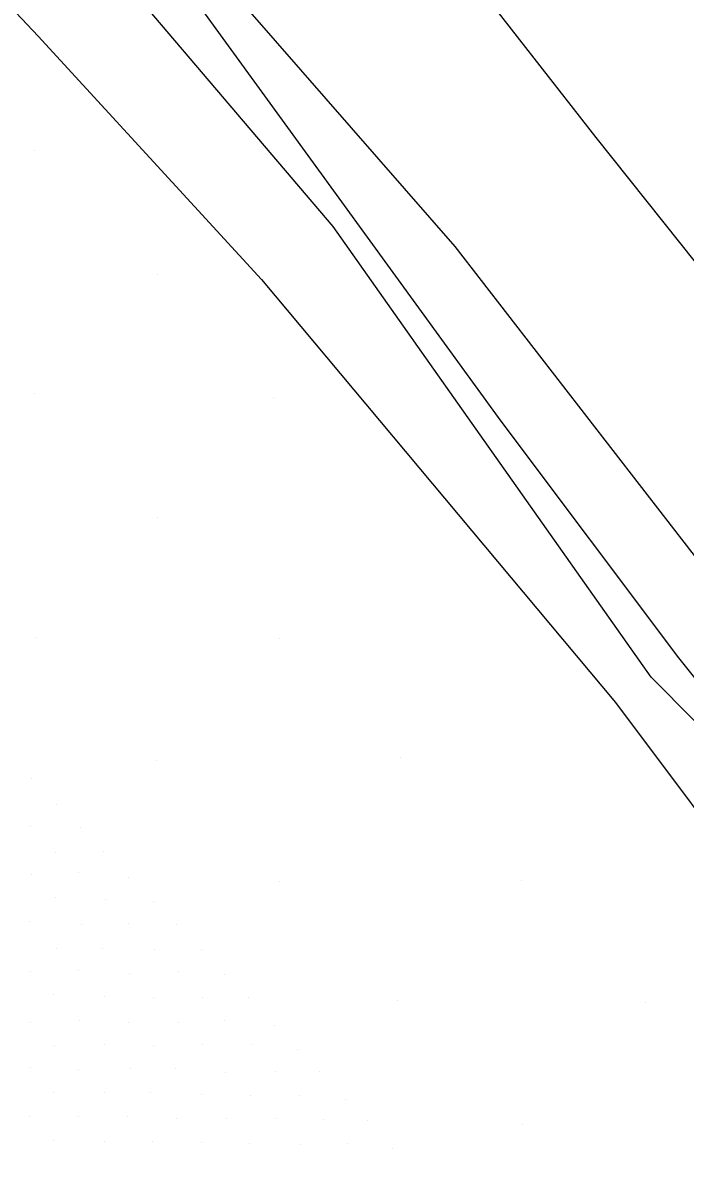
# Model space of a CAD drawing. Extents: x 1602514 to 1609837, y 863887 to 871157.
# Drawn here: x 1605547.3 to 1605585.8, y 867432.6 to 867498.4 of the extents above; entities that cross this region are included whole.
import ezdxf

# ---------------------------------------------------------------- set-up
doc = ezdxf.new("R2010")
doc.units = 0
for name, color, linetype in [('Survey-Centerline', 7, 'Continuous'), ('Survey-Edge of pavement', 7, 'Continuous'), ('Survey-Ridge Lines', 7, 'Continuous'), ('Survey-Safety', 7, 'Continuous'), ('Survey-Spot dirt', 7, 'Continuous')]:
    doc.layers.add(name, color=color, linetype=linetype)

msp = doc.modelspace()

# ---------------------------------------------------------------- linework, layer by layer
at = {"layer": 'Survey-Centerline'}
msp.add_lwpolyline([(1605490.238, 867602.405), (1605518.477, 867570.005), (1605534.632, 867550.914), (1605549.982, 867531.202), (1605565.247, 867511.425), (1605580.618, 867491.729), (1605596.179, 867472.181)], dxfattribs=at)
msp.add_lwpolyline([(1605490.238, 867602.405), (1605518.477, 867570.005), (1605534.632, 867550.914), (1605549.982, 867531.202), (1605565.247, 867511.425), (1605580.618, 867491.729), (1605596.179, 867472.181)], dxfattribs=at)
at = {"layer": 'Survey-Edge of pavement'}
msp.add_lwpolyline([(1605481.237, 867595.81), (1605508.908, 867562.619), (1605524.914, 867543.414), (1605540.476, 867523.865), (1605555.974, 867504.268), (1605572.425, 867485.405), (1605587.711, 867465.644)], dxfattribs=at)
msp.add_lwpolyline([(1605481.237, 867595.81), (1605508.908, 867562.619), (1605524.914, 867543.414), (1605540.476, 867523.865), (1605555.974, 867504.268), (1605572.425, 867485.405), (1605587.711, 867465.644)], dxfattribs=at)
at = {"layer": 'Survey-Ridge Lines'}
for points in [[(1605603.958, 867440.067), (1605583.833, 867460.371), (1605565.35, 867486.566), (1605553.384, 867500.642), (1605541.951, 867516.459), (1605526.545, 867535.295), (1605517.421, 867546.625), (1605501.999, 867558.896), (1605492.512, 867573.196), (1605482.751, 867585.473), (1605470.16, 867596.798), (1605454.456, 867609.335), (1605437.55, 867620.663), (1605425.714, 867626.535), (1605415.653, 867633.695), (1605404.144, 867636.4), (1605386.082, 867639.731), (1605368.465, 867639.473), (1605355.556, 867635.885), (1605336.332, 867630.435), (1605319.037, 867624.724), (1605297.386, 867610.811), (1605287.371, 867594.772), (1605287.442, 867578.172)], [(1605603.958, 867440.067), (1605583.833, 867460.371), (1605565.35, 867486.566), (1605553.384, 867500.642), (1605541.951, 867516.459), (1605526.545, 867535.295), (1605517.421, 867546.625), (1605501.999, 867558.896), (1605492.512, 867573.196), (1605482.751, 867585.473), (1605470.16, 867596.798), (1605454.456, 867609.335), (1605437.55, 867620.663), (1605425.714, 867626.535), (1605415.653, 867633.695), (1605404.144, 867636.4), (1605386.082, 867639.731), (1605368.465, 867639.473), (1605355.556, 867635.885), (1605336.332, 867630.435), (1605319.037, 867624.724), (1605297.386, 867610.811), (1605287.371, 867594.772), (1605287.442, 867578.172)], [(1605402.716, 867626.171), (1605412.196, 867617.871), (1605421.77, 867614.206), (1605430.596, 867607.578), (1605445.793, 867590.046), (1605467.994, 867572.985), (1605480.589, 867564.21), (1605494.207, 867551.804), (1605507.813, 867539.996), (1605518.841, 867528.654), (1605535.462, 867511.161), (1605548.221, 867497.626), (1605561.184, 867483.479), (1605581.748, 867458.899), (1605599.461, 867435.275)], [(1605402.716, 867626.171), (1605412.196, 867617.871), (1605421.77, 867614.206), (1605430.596, 867607.578), (1605445.793, 867590.046), (1605467.994, 867572.985), (1605480.589, 867564.21), (1605494.207, 867551.804), (1605507.813, 867539.996), (1605518.841, 867528.654), (1605535.462, 867511.161), (1605548.221, 867497.626), (1605561.184, 867483.479), (1605581.748, 867458.899), (1605599.461, 867435.275)]]:
    msp.add_lwpolyline(points, dxfattribs=at)
at = {"layer": 'Survey-Safety'}
msp.add_lwpolyline([(1605639.524, 867391.164), (1605634.906, 867398.036), (1605606.539, 867435.115), (1605585.437, 867461.504), (1605575.12, 867475.255), (1605554.798, 867503.231), (1605529.968, 867533.135), (1605499.745, 867569.379), (1605485.089, 867584.753)], dxfattribs=at)
msp.add_lwpolyline([(1605639.524, 867391.164), (1605634.906, 867398.036), (1605606.539, 867435.115), (1605585.437, 867461.504), (1605575.12, 867475.255), (1605554.798, 867503.231), (1605529.968, 867533.135), (1605499.745, 867569.379), (1605485.089, 867584.753)], dxfattribs=at)
at = {"layer": 'Survey-Spot dirt'}
for p, q in [((1605547.988, 867490.979), (1605547.988, 867490.979)), ((1605547.988, 867490.979), (1605547.988, 867490.979)), ((1605555.142, 867483.777), (1605555.142, 867483.777)), ((1605555.142, 867483.777), (1605555.142, 867483.777)), ((1605547.997, 867476.871), (1605547.997, 867476.871)), ((1605547.997, 867476.871), (1605547.997, 867476.871)), ((1605561.883, 867476.604), (1605561.883, 867476.604)), ((1605561.883, 867476.604), (1605561.883, 867476.604)), ((1605555.132, 867469.664), (1605555.132, 867469.664)), ((1605555.132, 867469.664), (1605555.132, 867469.664)), ((1605548.098, 867462.7), (1605548.098, 867462.7)), ((1605548.098, 867462.7), (1605548.098, 867462.7)), ((1605562.237, 867462.622), (1605562.237, 867462.622)), ((1605562.237, 867462.622), (1605562.237, 867462.622)), ((1605555.089, 867455.546), (1605555.089, 867455.546)), ((1605555.089, 867455.546), (1605555.089, 867455.546)), ((1605569.238, 867455.683), (1605569.238, 867455.683)), ((1605569.238, 867455.683), (1605569.238, 867455.683)), ((1605547.843, 867454.491), (1605547.843, 867454.491)), ((1605547.843, 867454.491), (1605547.843, 867454.491)), ((1605549.288, 867452.965), (1605549.288, 867452.965)), ((1605549.288, 867452.965), (1605549.288, 867452.965)), ((1605547.779, 867451.699), (1605547.779, 867451.699)), ((1605547.779, 867451.699), (1605547.779, 867451.699)), ((1605550.654, 867451.655), (1605550.654, 867451.655)), ((1605550.654, 867451.655), (1605550.654, 867451.655)), ((1605549.252, 867450.212), (1605549.252, 867450.212)), ((1605549.252, 867450.212), (1605549.252, 867450.212)), ((1605552.005, 867450.262), (1605552.005, 867450.262)), ((1605552.005, 867450.262), (1605552.005, 867450.262)), ((1605547.828, 867448.899), (1605547.828, 867448.899)), ((1605547.828, 867448.899), (1605547.828, 867448.899)), ((1605550.558, 867448.995), (1605550.558, 867448.995)), ((1605550.558, 867448.995), (1605550.558, 867448.995)), ((1605553.447, 867448.734), (1605553.447, 867448.734)), ((1605553.447, 867448.734), (1605553.447, 867448.734)), ((1605576.281, 867448.562), (1605576.281, 867448.562)), ((1605576.281, 867448.562), (1605576.281, 867448.562)), ((1605562.216, 867448.523), (1605562.216, 867448.523)), ((1605562.216, 867448.523), (1605562.216, 867448.523)), ((1605549.209, 867447.559), (1605549.209, 867447.559)), ((1605549.209, 867447.559), (1605549.209, 867447.559)), ((1605552.113, 867447.464), (1605552.113, 867447.464)), ((1605552.113, 867447.464), (1605552.113, 867447.464)), ((1605554.925, 867447.319), (1605554.925, 867447.319)), ((1605554.925, 867447.319), (1605554.925, 867447.319)), ((1605547.743, 867446.171), (1605547.743, 867446.171)), ((1605547.743, 867446.171), (1605547.743, 867446.171)), ((1605550.71, 867446.008), (1605550.71, 867446.008)), ((1605550.71, 867446.008), (1605550.71, 867446.008)), ((1605553.462, 867446.069), (1605553.462, 867446.069)), ((1605553.462, 867446.069), (1605553.462, 867446.069)), ((1605556.241, 867446.018), (1605556.241, 867446.018)), ((1605556.241, 867446.018), (1605556.241, 867446.018)), ((1605549.265, 867444.608), (1605549.265, 867444.608)), ((1605549.265, 867444.608), (1605549.265, 867444.608)), ((1605551.978, 867444.633), (1605551.978, 867444.633)), ((1605551.978, 867444.633), (1605551.978, 867444.633)), ((1605554.957, 867444.56), (1605554.957, 867444.56)), ((1605554.957, 867444.56), (1605554.957, 867444.56)), ((1605557.712, 867444.532), (1605557.712, 867444.532)), ((1605557.712, 867444.532), (1605557.712, 867444.532)), ((1605550.561, 867443.348), (1605550.561, 867443.348)), ((1605550.561, 867443.348), (1605550.561, 867443.348)), ((1605556.376, 867443.278), (1605556.376, 867443.278)), ((1605556.376, 867443.278), (1605556.376, 867443.278)), ((1605547.796, 867443.248), (1605547.796, 867443.248)), ((1605547.796, 867443.248), (1605547.796, 867443.248)), ((1605553.525, 867443.156), (1605553.525, 867443.156)), ((1605553.525, 867443.156), (1605553.525, 867443.156)), ((1605559.04, 867443.069), (1605559.04, 867443.069)), ((1605559.04, 867443.069), (1605559.04, 867443.069)), ((1605549.124, 867441.963), (1605549.124, 867441.963)), ((1605549.124, 867441.963), (1605549.124, 867441.963)), ((1605552.101, 867441.807), (1605552.101, 867441.807)), ((1605552.101, 867441.807), (1605552.101, 867441.807)), ((1605554.946, 867441.764), (1605554.946, 867441.764)), ((1605554.946, 867441.764), (1605554.946, 867441.764)), ((1605557.753, 867441.747), (1605557.753, 867441.747)), ((1605557.753, 867441.747), (1605557.753, 867441.747)), ((1605560.442, 867441.768), (1605560.442, 867441.768)), ((1605560.442, 867441.768), (1605560.442, 867441.768)), ((1605569.117, 867441.596), (1605569.117, 867441.596)), ((1605569.117, 867441.596), (1605569.117, 867441.596)), ((1605583.492, 867441.496), (1605583.492, 867441.496)), ((1605583.492, 867441.496), (1605583.492, 867441.496)), ((1605547.791, 867440.335), (1605547.791, 867440.335)), ((1605547.791, 867440.335), (1605547.791, 867440.335)), ((1605550.607, 867440.41), (1605550.607, 867440.41)), ((1605550.607, 867440.41), (1605550.607, 867440.41)), ((1605553.481, 867440.322), (1605553.481, 867440.322)), ((1605553.481, 867440.322), (1605553.481, 867440.322)), ((1605556.362, 867440.317), (1605556.362, 867440.317)), ((1605556.362, 867440.317), (1605556.362, 867440.317)), ((1605559.055, 867440.41), (1605559.055, 867440.41)), ((1605559.055, 867440.41), (1605559.055, 867440.41)), ((1605561.925, 867440.106), (1605561.925, 867440.106)), ((1605561.925, 867440.106), (1605561.925, 867440.106)), ((1605549.188, 867438.999), (1605549.188, 867438.999)), ((1605549.188, 867438.999), (1605549.188, 867438.999)), ((1605552.093, 867439.038), (1605552.093, 867439.038)), ((1605552.093, 867439.038), (1605552.093, 867439.038)), ((1605554.943, 867438.964), (1605554.943, 867438.964)), ((1605554.943, 867438.964), (1605554.943, 867438.964)), ((1605557.747, 867439.053), (1605557.747, 867439.053)), ((1605557.747, 867439.053), (1605557.747, 867439.053)), ((1605560.598, 867439.024), (1605560.598, 867439.024)), ((1605560.598, 867439.024), (1605560.598, 867439.024)), ((1605563.266, 867438.714), (1605563.266, 867438.714)), ((1605563.266, 867438.714), (1605563.266, 867438.714)), ((1605547.751, 867437.677), (1605547.751, 867437.677)), ((1605547.751, 867437.677), (1605547.751, 867437.677)), ((1605550.562, 867437.593), (1605550.562, 867437.593)), ((1605550.562, 867437.593), (1605550.562, 867437.593)), ((1605553.559, 867437.613), (1605553.559, 867437.613)), ((1605553.559, 867437.613), (1605553.559, 867437.613)), ((1605556.223, 867437.627), (1605556.223, 867437.627)), ((1605556.223, 867437.627), (1605556.223, 867437.627)), ((1605559.115, 867437.414), (1605559.115, 867437.414)), ((1605559.115, 867437.414), (1605559.115, 867437.414)), ((1605561.984, 867437.464), (1605561.984, 867437.464)), ((1605561.984, 867437.464), (1605561.984, 867437.464)), ((1605564.56, 867437.447), (1605564.56, 867437.447)), ((1605564.56, 867437.447), (1605564.56, 867437.447)), ((1605549.086, 867436.256), (1605549.086, 867436.256)), ((1605549.086, 867436.256), (1605549.086, 867436.256)), ((1605552.078, 867436.211), (1605552.078, 867436.211)), ((1605552.078, 867436.211), (1605552.078, 867436.211)), ((1605554.758, 867436.253), (1605554.758, 867436.253)), ((1605554.758, 867436.253), (1605554.758, 867436.253)), ((1605557.678, 867436.103), (1605557.678, 867436.103)), ((1605557.678, 867436.103), (1605557.678, 867436.103)), ((1605560.566, 867436.083), (1605560.566, 867436.083)), ((1605560.566, 867436.083), (1605560.566, 867436.083)), ((1605563.41, 867436.043), (1605563.41, 867436.043)), ((1605563.41, 867436.043), (1605563.41, 867436.043)), ((1605566.089, 867435.853), (1605566.089, 867435.853)), ((1605566.089, 867435.853), (1605566.089, 867435.853)), ((1605547.732, 867434.837), (1605547.732, 867434.837)), ((1605547.732, 867434.837), (1605547.732, 867434.837)), ((1605550.575, 867434.864), (1605550.575, 867434.864)), ((1605550.575, 867434.864), (1605550.575, 867434.864)), ((1605553.407, 867434.825), (1605553.407, 867434.825)), ((1605553.407, 867434.825), (1605553.407, 867434.825)), ((1605556.274, 867434.757), (1605556.274, 867434.757)), ((1605556.274, 867434.757), (1605556.274, 867434.757)), ((1605559.153, 867434.755), (1605559.153, 867434.755)), ((1605559.153, 867434.755), (1605559.153, 867434.755)), ((1605562.045, 867434.722), (1605562.045, 867434.722)), ((1605562.045, 867434.722), (1605562.045, 867434.722)), ((1605564.778, 867434.659), (1605564.778, 867434.659)), ((1605564.778, 867434.659), (1605564.778, 867434.659)), ((1605567.361, 867434.619), (1605567.361, 867434.619)), ((1605567.361, 867434.619), (1605567.361, 867434.619)), ((1605576.362, 867434.398), (1605576.362, 867434.398)), ((1605576.362, 867434.398), (1605576.362, 867434.398)), ((1605549.112, 867433.432), (1605549.112, 867433.432)), ((1605549.112, 867433.432), (1605549.112, 867433.432)), ((1605552.052, 867433.399), (1605552.052, 867433.399)), ((1605552.052, 867433.399), (1605552.052, 867433.399)), ((1605554.87, 867433.398), (1605554.87, 867433.398)), ((1605554.87, 867433.398), (1605554.87, 867433.398)), ((1605557.736, 867433.344), (1605557.736, 867433.344)), ((1605557.736, 867433.344), (1605557.736, 867433.344)), ((1605560.52, 867433.3), (1605560.52, 867433.3)), ((1605560.52, 867433.3), (1605560.52, 867433.3)), ((1605563.429, 867433.191), (1605563.429, 867433.191)), ((1605563.429, 867433.191), (1605563.429, 867433.191)), ((1605566.211, 867433.264), (1605566.211, 867433.264)), ((1605566.211, 867433.264), (1605566.211, 867433.264)), ((1605568.831, 867432.988), (1605568.831, 867432.988)), ((1605568.831, 867432.988), (1605568.831, 867432.988))]:
    msp.add_line(p, q, dxfattribs=at)

doc.saveas('drawing.dxf')
